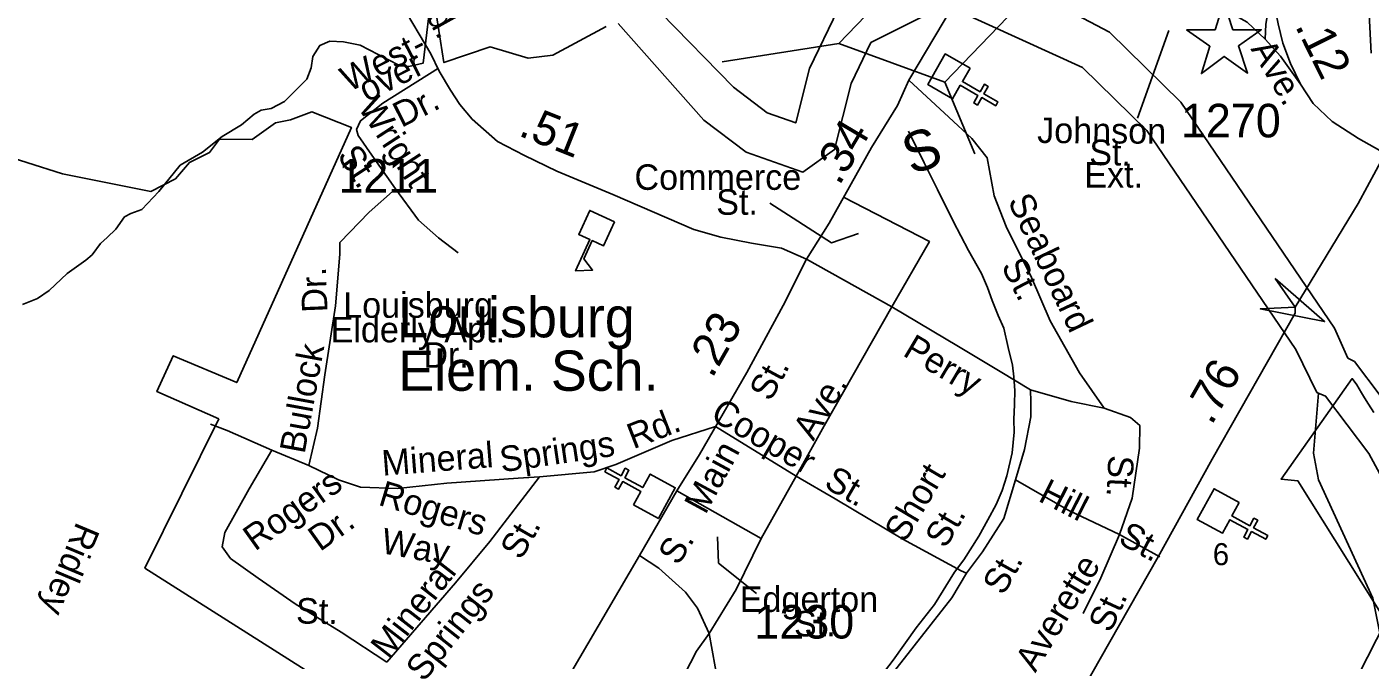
# Model space of a CAD drawing. Extents: x 2126262 to 2293712, y 749403 to 919119.
# Drawn here: x 2202768 to 2207771, y 852703 to 855062 of the extents above; entities that cross this region are included whole.
import ezdxf

# ---------------------------------------------------------------- set-up
doc = ezdxf.new("R2010")
doc.units = 0
for name, color, linetype in [('Exist Boundary Political City Limit New', 7, 'Continuous'), ('Exist Civil Patrol Station CELL', 7, 'Continuous'), ('Exist Cultural Church CELL', 7, 'Continuous'), ('Exist Cultural Church Label', 7, 'Continuous'), ('Exist Cultural Educational Facility Elementary CELL', 7, 'Continuous'), ('Exist Cultural Educational Facility Elementary Label', 7, 'Continuous'), ('Exist Hydrographic Creek Single Shore', 7, 'Continuous'), ('Exist Hydrographic Misc Water Feature', 7, 'Continuous'), ('Exist Hydrographic River Shore', 7, 'Continuous'), ('Exist Railroad Mainline', 7, 'Continuous'), ('Exist Railroad Mainline Label', 7, 'Continuous'), ('Exist Road Non-System Type 51', 7, 'Continuous'), ('Exist Road Non-System Type 51 Label', 7, 'Continuous'), ('Exist Road Primary US Attributed', 7, 'Continuous'), ('Exist Road Primary US Mileage Hundredths English Label', 7, 'Continuous'), ('Exist Road Secondary Mileage Hundredths English Label', 7, 'Continuous'), ('Exist Road Secondary Structure Standard Bridge Attributed CELL', 7, 'Continuous'), ('Exist Road Secondary Structure Standard Bridge CELL', 7, 'Continuous'), ('Exist Road Secondary Type 51 Attributed', 7, 'Continuous'), ('Exist Road Secondary Type 51 Label', 7, 'Continuous'), ('Exist Road Secondary Type 51 Number Label', 7, 'Continuous'), ('Map Preparation Boundary City Limit Buffer Line', 7, 'Continuous')]:
    doc.layers.add(name, color=color, linetype=linetype)

msp = doc.modelspace()

# ---------------------------------------------------------------- linework, layer by layer
at = {"layer": 'Exist Boundary Political City Limit New'}
for points in [[(2203483.2, 853601.9), (2203252, 853703.4), (2203313.2, 853836.6), (2203549.8, 853736.6), (2203976.8, 854687.1), (2203828.8, 854745.4), (2203749.5, 854715.6), (2203694, 854704.1), (2203607.5, 854641.9), (2203485.8, 854643.2), (2203448.5, 854594.2), (2203373.2, 854556.7), (2203322, 854496.2), (2203230, 854448.4), (2202901, 854514.4), (2202633.8, 854598.2)], [(2207785.5, 853625.4), (2207765.2, 853656.8), (2207750.5, 853680), (2207739.2, 853699), (2207721.5, 853727.8), (2207704.8, 853751.4), (2207439.5, 853377.5), (2207502.5, 853370.5), (2207830, 852848.2), (2207280.5, 851770.9)], [(2202574.8, 852256.1), (2203254.2, 852167.8), (2203230.2, 852031.2), (2203477.5, 851997.9), (2203509.5, 852030.8), (2203788, 851970.4), (2203926.5, 851930.6), (2204052, 852100), (2203901.5, 852188.2), (2203950, 852270.7), (2203855.8, 852310.5), (2203901, 852346.1), (2203794.2, 852411.9), (2203892, 852610.9), (2203207.5, 853045.8), (2203483.2, 853601.9)]]:
    msp.add_lwpolyline(points, dxfattribs=at)
at = {"layer": 'Exist Civil Patrol Station CELL'}
msp.add_lwpolyline([(2207087.7, 855051.1), (2207193.8, 855051.1), (2207225.9, 855153.8), (2207260.5, 855051.1), (2207365.8, 855051.1), (2207280.9, 854990.6), (2207314.9, 854889.8), (2207228.1, 854951.4), (2207142.7, 854887.9), (2207174.5, 854989.5)], close=True, dxfattribs=at)
at = {"layer": 'Exist Cultural Church CELL'}
for points in [[(2206281.2, 854907.4), (2206252.8, 854858.1), (2206318.7, 854820), (2206334.7, 854847.7), (2206348.6, 854839.7), (2206332.6, 854812), (2206384.7, 854782), (2206376.6, 854768.1), (2206324.6, 854798.1), (2206308.6, 854770.4), (2206294.7, 854778.4), (2206310.7, 854806.1), (2206244.8, 854844.2), (2206215.9, 854794.3), (2206123.7, 854847.5), (2206189, 854960.7)], [(2205027, 853281.5), (2205054.3, 853331.5), (2204987.5, 853368.1), (2204972.1, 853340), (2204958.1, 853347.7), (2204973.5, 853375.8), (2204920.8, 853404.7), (2204928.5, 853418.8), (2204981.2, 853389.8), (2204996.6, 853417.9), (2205010.6, 853410.2), (2204995.2, 853382.1), (2205062, 853345.5), (2205089.8, 853396), (2205183.1, 853344.8), (2205120.3, 853230.3)], [(2207283.7, 853290.2), (2207256.5, 853240.1), (2207323.4, 853203.6), (2207338.7, 853231.7), (2207352.7, 853224.1), (2207337.4, 853196), (2207390.2, 853167.2), (2207382.5, 853153.1), (2207329.7, 853181.9), (2207314.4, 853153.8), (2207300.4, 853161.5), (2207315.7, 853189.6), (2207248.9, 853226.1), (2207221.1, 853175.5), (2207127.7, 853226.5), (2207190.3, 853341.2)]]:
    msp.add_lwpolyline(points, close=True, dxfattribs=at)
at = {"layer": 'Exist Cultural Educational Facility Elementary CELL'}
msp.add_lwpolyline([(2204956.6, 854335.5), (2204915.8, 854246.5), (2204874, 854265.7), (2204842.7, 854197.5), (2204875.3, 854155.8), (2204811.7, 854152.9), (2204865.2, 854269.7), (2204823.4, 854288.9), (2204864.2, 854377.9)], close=True, dxfattribs=at)
at = {"layer": 'Exist Hydrographic Creek Single Shore'}
msp.add_lwpolyline([(2202751.3, 854027.4), (2202807.8, 854050.2), (2202851.2, 854079.5), (2202917.4, 854143.6), (2202988, 854192.5), (2203010.8, 854212.1), (2203042.3, 854254.4), (2203066.8, 854276.6), (2203099.4, 854308.1), (2203130.9, 854353.7), (2203154.7, 854366.7), (2203196, 854381.9), (2203259, 854448.2), (2203339.3, 854546), (2203421.8, 854594.9), (2203495.5, 854653.4), (2203566.8, 854697.4), (2203614.5, 854736.5), (2203640.6, 854751.7), (2203677.5, 854757.2), (2203727.4, 854783.2), (2203810.4, 854866.7), (2203826.2, 854909.2), (2203832.7, 854951.6), (2203858.8, 854991.8), (2203896.8, 855008.1), (2203946.7, 855005.9), (2204009.7, 854994), (2204109.6, 854941.8), (2204158.4, 854916.8), (2204191, 854914.7), (2204244.2, 854926.6), (2204277.9, 855209), (2204321.3, 854928.8), (2204493.5, 854987.1), (2204635.4, 854944.8), (2204726.4, 854955.9), (2204925.3, 855063.4)], dxfattribs=at)
at = {"layer": 'Exist Hydrographic Misc Water Feature'}
msp.add_lwpolyline([(2207910.5, 852285.3), (2207781.5, 852934.3), (2207578.5, 853374.8), (2207560.4, 853473.5), (2207579.2, 853696.8)], dxfattribs=at)
at = {"layer": 'Exist Hydrographic River Shore'}
for points in [[(2207688.2, 853827.9), (2207638.3, 853940), (2207065.8, 854781.2), (2206801, 855041.7), (2206338, 855287), (2206054, 855257.5), (2205788.7, 855124.8), (2205683, 854907.1), (2205631.6, 854704), (2205525.7, 854741.1), (2205399.6, 854837), (2205128.4, 855115.7)], [(2207573.2, 853699.4), (2207494.5, 853859.9), (2206939.2, 854675.6), (2206700, 854911), (2206239.7, 855120.4), (2206112.8, 855103.5), (2205911.9, 855003), (2205837.9, 854850.5), (2205775.6, 854604.4), (2205658.5, 854520.8), (2205447, 854594.8), (2205289.3, 854714.8), (2204970.5, 855073.7)], [(2209080.6, 851902.6), (2208686.5, 852182.3), (2208413.3, 852554.5), (2208195.8, 853023.1), (2207904.6, 853561.6), (2207713.4, 853815), (2207688.2, 853827.9)], [(2208930.6, 851813.8), (2208570.2, 852063.5), (2208271.4, 852470.7), (2208049.1, 852949.5), (2207766.2, 853472.7), (2207605.5, 853685.7), (2207573.2, 853699.4)]]:
    msp.add_lwpolyline(points, dxfattribs=at)
at = {"layer": 'Exist Railroad Mainline'}
for points in [[(2206052, 854672.8), (2206110.8, 854555.2), (2206159.5, 854455.4), (2206218.1, 854337.8), (2206274.8, 854228.3), (2206323.4, 854142.7), (2206345.7, 854090.8), (2206363.9, 854042.9), (2206386.4, 853987.2), (2206406.6, 853939.2), (2206423.1, 853867.5), (2206439.5, 853801.5), (2206443.8, 853757.6), (2206448, 853707.6), (2206446.3, 853655.6), (2206444.8, 853599.6), (2206445, 853551.6), (2206437.6, 853475.6)], [(2205905.5, 852586.5), (2205994.6, 852703.1), (2206079.9, 852823.5), (2206149.3, 852910.1), (2206223.6, 853031.1), (2206258.1, 853076.6), (2206313.6, 853165), (2206347.2, 853225.1), (2206378.8, 853283.3), (2206400.5, 853335.4), (2206418.2, 853389.6), (2206437.6, 853475.6)]]:
    msp.add_lwpolyline(points, dxfattribs=at)
at = {"layer": 'Exist Road Non-System Type 51'}
for p, q in [((2205671.7, 854196.8), (2205990.2, 854019.4)), ((2205633.3, 853387.6), (2205332.8, 853572.7)), ((2203679.7, 853485), (2203818.5, 853428.4)), ((2205502.9, 853156.5), (2205633.3, 853387.6)), ((2205502.9, 853156.5), (2205188.4, 853333.3)), ((2206837.9, 853170.4), (2206987.9, 853087.3))]:
    msp.add_line(p, q, dxfattribs=at)
for points in [[(2207765.2, 855377.1), (2207765.2, 855157.3), (2207774.8, 854963.3)], [(2207405.4, 855206.5), (2207409.1, 855170.1), (2207428.4, 855073.1), (2207446.4, 855001.2), (2207474.8, 854924.9), (2207512.2, 854848.5)], [(2204002.4, 854657.4), (2203995.8, 854679.2), (2204011.1, 854711.9), (2204093.8, 854777.3), (2204300.8, 854908.1)], [(2206780.9, 853641), (2206688.8, 853773.6), (2206580, 853966.3), (2206510.4, 854127.8), (2206415.6, 854317.6), (2206370.9, 854432.1), (2206345.1, 854573.8), (2206287.9, 854646.4), (2206201.5, 854725.6), (2206053.7, 854863.8)], [(2204140.6, 854458.3), (2204052.5, 854583.4), (2204002.4, 854657.4)], [(2203818.5, 853428.4), (2203849.9, 853567.3), (2203877.8, 853765.6), (2203916.8, 854022.5), (2203934.1, 854215.4), (2203934.1, 854258.7), (2204042.9, 854371.8), (2204140.6, 854458.3)], [(2204140.6, 854458.3), (2204226.6, 854341.6), (2204300.7, 854276.2), (2204374.7, 854219.6)], [(2205990.2, 854019.4), (2206129.9, 854261.8), (2205809.2, 854427.7)], [(2205633.3, 853387.6), (2205737.8, 853575.7), (2205990.2, 854019.4)], [(2205990.2, 854019.4), (2206238.7, 853870.9), (2206393.3, 853777.8), (2206506.2, 853709.3), (2206658.2, 853666.1), (2206780.9, 853641)], [(2206267.7, 853026.8), (2206327.6, 853105.9), (2206406.6, 853231), (2206450.6, 853375.1), (2206483.4, 853487.9), (2206507.5, 853608.6), (2206507.5, 853665.7), (2206506.2, 853709.3)], [(2206780.9, 853641), (2206878.4, 853606.8), (2206913.3, 853577.5), (2206911.9, 853492.3), (2206885.4, 853305.8), (2206837.9, 853170.4)], [(2203679.7, 853485), (2203514.4, 853558.3), (2203451.6, 853582)], [(2204677.9, 853386.2), (2204880.7, 853404), (2204961.6, 853431.9), (2205170.8, 853521.3), (2205332.8, 853572.7)], [(2204108, 852695.6), (2203937.9, 852807.5), (2203767.7, 852912.2), (2203629.6, 853008.5), (2203526.4, 853081.1), (2203495.7, 853124.4), (2203505.4, 853178.8), (2203596, 853341.2), (2203679.7, 853485)], [(2203818.5, 853428.4), (2203928, 853374.7), (2204010.3, 853346.8), (2204148.4, 853342.6), (2204332.5, 853362.1), (2204597.5, 853380.3), (2204677.9, 853386.2)], [(2204108, 852695.6), (2204364, 852991.1), (2204492.3, 853144.6), (2204677.9, 853386.2)], [(2205633.3, 853387.6), (2205778.9, 853303.9), (2206031.3, 853153.2), (2206248.5, 853036)], [(2206837.9, 853170.4), (2206648.9, 853260.4), (2206450.6, 853375.1)], [(2205309.8, 852801.7), (2205410.3, 852966.2), (2205502.9, 853156.5)], [(2206837.9, 853170.4), (2206768.2, 853009.8), (2206702.6, 852877.2)], [(2206248.5, 853036), (2206267.7, 853026.8)], [(2205438.2, 852082.7), (2205517.3, 852142.1), (2205629.2, 852240.9), (2205745.5, 852372.6), (2205995.6, 852658), (2206212.8, 852934.6), (2206267.7, 853026.8)], [(2205053.5, 852354.5), (2205173.5, 852565.3), (2205262.7, 852737), (2205309.8, 852801.7)]]:
    msp.add_lwpolyline(points, dxfattribs=at)
at = {"layer": 'Exist Road Non-System Type 51 Label'}
for points in [[(2206904.7, 854722.1), (2207021.7, 855048.7)], [(2205534.9, 854404.9), (2205765.1, 854257.6), (2205865.1, 854291.6)], [(2205485.9, 852951.1), (2205344.4, 853064.4), (2205340.6, 853162.5)]]:
    msp.add_lwpolyline(points, dxfattribs=at)
at = {"layer": 'Exist Road Primary US Attributed'}
for points in [[(2207492, 854018), (2207726.3, 854404.1), (2207827.6, 854589.6)], [(2205851.3, 851088.1), (2205944.3, 851231.2), (2206045.9, 851412), (2206285.6, 851852.6), (2206554.6, 852336.1), (2206982.3, 853088.1), (2207182.7, 853451.2), (2207492.6, 853995.7), (2207492, 854018)]]:
    msp.add_lwpolyline(points, dxfattribs=at)
at = {"layer": 'Exist Road Secondary Structure Standard Bridge Attributed CELL'}
msp.add_lwpolyline([(2207417.8, 854124.7), (2207601.5, 853964.3), (2207362.2, 854011.3), (2207492, 854018)], close=True, dxfattribs=at)
at = {"layer": 'Exist Road Secondary Structure Standard Bridge CELL'}
for p, q in [((2205357.9, 854931.1), (2205792.3, 854999.7)), ((2206298.7, 854588.7), (2206187.2, 854856))]:
    msp.add_line(p, q, dxfattribs=at)
msp.add_lwpolyline([(2205792.3, 854999.7), (2206292.3, 855519.9), (2206687.2, 855376.2), (2206187.2, 854856)], close=True, dxfattribs=at)
at = {"layer": 'Exist Road Secondary Type 51 Attributed'}
for points in [[(2207380.1, 855015.5), (2207313.7, 855079.4), (2207259.6, 855109.6), (2206834, 855223.3), (2206709.1, 855267), (2206589.2, 855326.7), (2206495.4, 855392.6), (2206385, 855438.6)], [(2207380.1, 855015.5), (2207383.2, 855071.4), (2207405.4, 855206.5), (2207408.5, 855351.2)], [(2205671.7, 854196.8), (2205756.2, 854330), (2205914.6, 854612.7), (2206010.8, 854769), (2206053.7, 854863.8), (2206247, 855189.3)], [(2204162.6, 855147.4), (2204272.1, 854961), (2204304.1, 854896.2), (2204345.3, 854826.3), (2204380.6, 854772.2), (2204426.2, 854717.4), (2204521, 854635), (2204621.3, 854582.8), (2204742.1, 854524), (2204950.6, 854437.7), (2205252, 854306.9), (2205352.4, 854279), (2205466.8, 854256.7), (2205578.4, 854237.1), (2205671.7, 854196.8)], [(2207827.6, 854589.6), (2207727.8, 854645.4), (2207630.2, 854709.7), (2207559, 854776.7), (2207512.2, 854848.5), (2207437.3, 854952.7), (2207380.1, 855015.5)], [(2205050.4, 853092.1), (2205188.4, 853333.3), (2205272.8, 853469.4), (2205449.2, 853774.5), (2205585.2, 854023.7), (2205671.7, 854196.8)], [(2204068.1, 851737.6), (2204223.7, 851872.8), (2204286.4, 851937), (2204516.3, 852211.7), (2204585.4, 852303.1), (2204635.6, 852384.1), (2205050.4, 853092.1)], [(2205440.1, 852040.3), (2205332.2, 852677.5), (2205309.8, 852801.7), (2205265.9, 852896), (2205221.3, 852956), (2205122.2, 853045.4), (2205050.4, 853092.1)]]:
    msp.add_lwpolyline(points, dxfattribs=at)
at = {"layer": 'Map Preparation Boundary City Limit Buffer Line'}
for points in [[(2203483.2, 853601.9), (2203252, 853703.4), (2203313.2, 853836.6), (2203549.8, 853736.6), (2203976.8, 854687.1), (2203828.8, 854745.4), (2203749.5, 854715.6), (2203694, 854704.1), (2203607.5, 854641.9), (2203485.8, 854643.2), (2203448.5, 854594.2), (2203373.2, 854556.7), (2203322, 854496.2), (2203230, 854448.4), (2202901, 854514.4), (2202633.8, 854598.2)], [(2207785.5, 853625.4), (2207765.2, 853656.8), (2207750.5, 853680), (2207739.2, 853699), (2207721.5, 853727.8), (2207704.8, 853751.4), (2207439.5, 853377.5), (2207502.5, 853370.5), (2207830, 852848.2), (2207280.5, 851770.9)], [(2202574.8, 852256.1), (2203254.2, 852167.8), (2203230.2, 852031.2), (2203477.5, 851997.9), (2203509.5, 852030.8), (2203788, 851970.4), (2203926.5, 851930.6), (2204052, 852100), (2203901.5, 852188.2), (2203950, 852270.7), (2203855.8, 852310.5), (2203901, 852346.1), (2203794.2, 852411.9), (2203892, 852610.9), (2203207.5, 853045.8), (2203483.2, 853601.9)]]:
    msp.add_lwpolyline(points, dxfattribs=at)

# ---------------------------------------------------------------- texts
at = {"layer": 'Exist Cultural Church Label'}
msp.add_text('6', height=82, dxfattribs=at).set_placement((2207185.3, 853056.7))
at = {"layer": 'Exist Cultural Educational Facility Elementary Label'}
for s, p in [('Louisburg', (2204151.2, 853905.4)), ('Elem. Sch.', (2204151.2, 853706.2))]:
    msp.add_text(s, height=150, dxfattribs=at).set_placement(p)
at = {"layer": 'Exist Railroad Mainline Label'}
msp.add_text('S', height=150, rotation=20.2399, dxfattribs=at).set_placement((2206063.5, 854508.9))
at = {"layer": 'Exist Road Non-System Type 51 Label'}
for s, rotation, p in [('West-', 26.9423, (2203967.8, 854817.8)), ('over', 26.9423, (2204034.3, 854779.6)), ('Wright', 303.2054, (2203998.5, 854762.3)), ('Dr.', 26.9423, (2204163, 854684.8)), ('Johnson', 359.6233, (2206530.9, 854629.3)), ('St.', 359.063, (2206724.7, 854547.3)), ('St.', 303.2054, (2203921.3, 854582.4)), ('Seaboard', 295.3249, (2206420.1, 854413.5)), ('St.', 297.2642, (2206395.3, 854171)), ('Dr.', 92.3183, (2203888, 853999.3)), ('Perry', 329.3265, (2206026.4, 853839.5)), ('Bullock', 79.5972, (2203802.1, 853468.6)), ('Ave.', 59.17, (2205697.3, 853516.3)), ('Rd.', 21.201, (2205026.8, 853488)), ('Cooper', 329.7226, (2205309.6, 853601.5)), ('Springs', 8.3032, (2204536.3, 853402.4)), ('Mineral', 4.4902, (2204093.2, 853389.6)), ('Short', 59.4123, (2206038.5, 853136.7)), ('St.', 267.4855, (2206796.6, 853467.6)), ('Rogers', 35.4658, (2203617.4, 853106.9)), ('St.', 329.7112, (2205732.6, 853349.4)), ('Rogers', 343.2726, (2204073, 853282.1)), ('Hill', 333.1434, (2206531.1, 853297.6)), ('Dr.', 35.4658, (2203859.7, 853105.3)), ('St.', 59.4123, (2206189.6, 853115.1)), ('Ridley', 247.2611, (2202954, 853221.6)), ('Way', 349.4105, (2204082.8, 853102.6)), ('St.', 60.1651, (2204608.2, 853072.1)), ('St.', 331.8245, (2206828.6, 853139.9)), ('Mineral', 52.136, (2204116.2, 852702.1)), ('Averette', 58.7239, (2206524.4, 852653.5)), ('St.', 60.6933, (2206405.7, 852940.7)), ('Springs', 51.6762, (2204246.6, 852617.9)), ('St.', 359.0702, (2203769.9, 852839.6)), ('St.', 65.1719, (2206804.2, 852800.8))]:
    msp.add_text(s, height=95, rotation=rotation, dxfattribs=at).set_placement(p)
for s, p in [('Commerce', (2205031.1, 854454.7)), ('Ext.', (2206706.7, 854463.1)), ('St.', (2205335.5, 854361.8)), ('Louisburg', (2203946.2, 853978.1)), ('Elderly Apt.', (2203899.2, 853886.6)), ('Dr.', (2204244.8, 853792.3)), ('Edgerton', (2205423.2, 852882.6)), ('St.', (2205625.3, 852791.4))]:
    msp.add_text(s, height=95, dxfattribs=at).set_placement(p)
at = {"layer": 'Exist Road Primary US Mileage Hundredths English Label'}
msp.add_text('.76', height=125, rotation=60.3553, dxfattribs=at).set_placement((2207180.9, 853574.5))
at = {"layer": 'Exist Road Secondary Mileage Hundredths English Label'}
for s, rotation, p in [('.12', 296.4289, (2207490.2, 855065)), ('.51', 338.1772, (2204594.9, 854658.2)), ('.34', 59.3511, (2205793.7, 854467)), ('.23', 60.1021, (2205320.2, 853749.6))]:
    msp.add_text(s, height=125, rotation=rotation, dxfattribs=at).set_placement(p)
at = {"layer": 'Exist Road Secondary Type 51 Label'}
for s, rotation, p in [('Rd.', 298.9854, (2204208.1, 855182.6)), ('Ave.', 300.4261, (2207324.8, 854979.6)), ('St.', 61.5017, (2205537.5, 853662.8)), ('Main', 61.5635, (2205295.5, 853242.1)), ('S.', 57.8725, (2205193.9, 853051.7))]:
    msp.add_text(s, height=95, rotation=rotation, dxfattribs=at).set_placement(p)
at = {"layer": 'Exist Road Secondary Type 51 Number Label'}
for s, p in [('1270', (2207066.7, 854650.1)), ('1211', (2203928.3, 854444.5)), ('1230', (2205477.8, 852783.4))]:
    msp.add_text(s, height=125, dxfattribs=at).set_placement(p)

doc.saveas('drawing.dxf')
